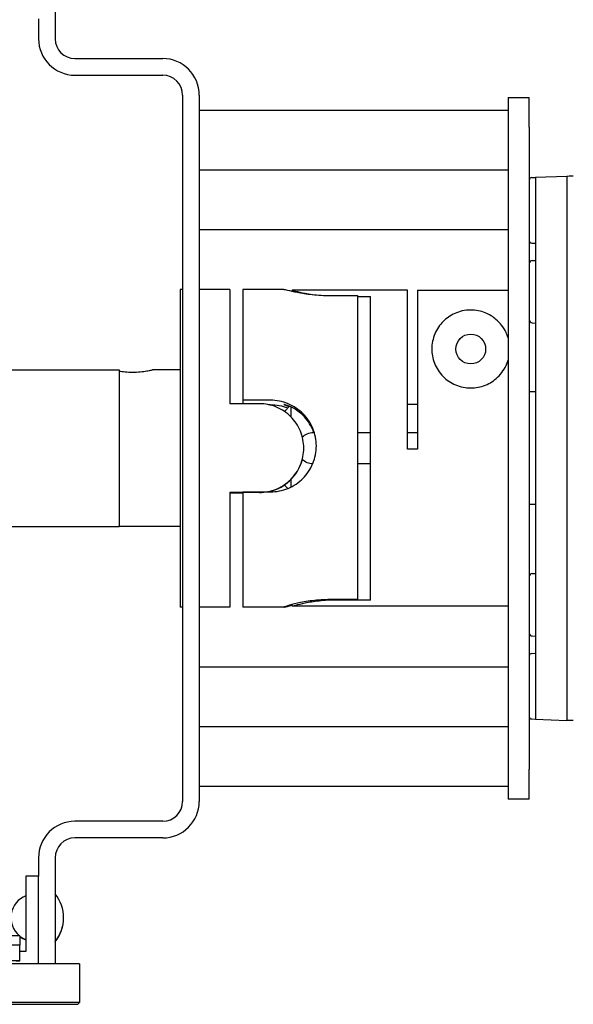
# Model space of a CAD drawing. Extents: x 1 to 669, y 0 to 417.
# Tile 281 of 297: x 598.62 to 602.1, y 243.83 to 250.02. Entities that reach past the tile are written whole.
import ezdxf

# ---------------------------------------------------------------- set-up
doc = ezdxf.new("R2010")
doc.units = 0
doc.header["$LTSCALE"] = 12
doc.header["$MEASUREMENT"] = 0
doc.layers.add('X', color=1, linetype='CONTINUOUS')

msp = doc.modelspace()

# ---------------------------------------------------------------- linework, layer by layer
at = {"layer": 'X'}
for p, q in [((598.84651, 250.57344), (598.84651, 249.89844)), ((598.74191, 250.02238), (598.74191, 249.89844)), ((598.97151, 249.77344), (599.52291, 249.77344)), ((598.97151, 249.66884), (599.52291, 249.66884)), ((599.64791, 249.54384), (599.64791, 245.10304)), ((599.75251, 249.54384), (599.75251, 245.10304)), ((601.69451, 249.52944), (601.69451, 249.34194)), ((601.69451, 249.52944), (601.82751, 249.52944)), ((601.82751, 249.34194), (601.82751, 249.52944)), ((599.75251, 249.44844), (601.69451, 249.44844)), ((601.69451, 249.34194), (601.69451, 245.30494)), ((601.82751, 249.34194), (601.82751, 245.30494)), ((599.75251, 249.07344), (601.69451, 249.07344)), ((601.84271, 249.02535), (601.86688, 249.0262)), ((601.86688, 249.02773), (602.06373, 249.0346)), ((601.86688, 249.02773), (601.86688, 248.84622)), ((602.06373, 249.0346), (602.06373, 248.85316)), ((601.86688, 248.84622), (601.86688, 245.80066)), ((602.06373, 248.85316), (602.06373, 245.79372)), ((599.75251, 248.69844), (601.69451, 248.69844)), ((601.84271, 248.61365), (601.86688, 248.61281)), ((601.84651, 248.50383), (601.86688, 248.50454)), ((599.63201, 248.32244), (599.63201, 246.32444)), ((599.64791, 248.32244), (599.63201, 248.32244)), ((599.94438, 248.32244), (599.75251, 248.32244)), ((599.94438, 248.32244), (599.94438, 247.60337)), ((600.02688, 248.32244), (600.02688, 247.62515)), ((600.28523, 248.32244), (600.02688, 248.32244)), ((601.06188, 248.31694), (600.33738, 248.31694)), ((600.33738, 248.31077), (600.33738, 248.31694)), ((601.06188, 247.31694), (601.06188, 248.31694)), ((601.12438, 248.31645), (601.69451, 248.31645)), ((601.12438, 248.31645), (601.12438, 247.31694)), ((600.57488, 248.28349), (600.74688, 248.28349)), ((600.74688, 248.28349), (600.74688, 246.37172)), ((600.74688, 248.27812), (600.82938, 248.27812)), ((600.82938, 246.36876), (600.82938, 248.27812)), ((601.84651, 248.11155), (601.86688, 248.11084)), ((598.40333, 247.81557), (599.24978, 247.81557)), ((599.24978, 247.81557), (599.24978, 246.83131)), ((599.63201, 247.81544), (599.459, 247.81544)), ((600.20088, 247.62515), (600.02688, 247.62515)), ((600.02688, 247.62515), (600.02688, 247.60337)), ((601.86688, 247.67777), (601.82751, 247.67777)), ((600.13101, 247.60337), (599.94438, 247.60337)), ((600.18713, 247.59767), (600.20088, 247.59767)), ((600.29208, 247.55966), (600.32002, 247.5876)), ((600.29208, 247.5522), (600.29208, 247.55966)), ((600.33145, 247.51847), (600.33145, 247.58238)), ((601.12438, 247.59903), (601.06188, 247.59903)), ((600.46924, 247.42186), (600.47316, 247.42186)), ((600.74688, 247.42186), (600.82938, 247.42186)), ((601.06188, 247.42186), (601.12438, 247.42186)), ((600.41001, 247.32441), (600.41001, 247.32375)), ((601.12438, 247.31694), (601.06188, 247.31694)), ((600.82938, 247.22501), (600.74688, 247.22501)), ((600.33145, 247.08063), (600.33145, 247.12963)), ((600.29208, 247.08722), (600.29208, 247.09589)), ((600.29208, 247.08722), (600.30896, 247.07034)), ((599.94438, 247.04537), (599.94438, 246.32444)), ((600.13101, 247.04537), (599.94438, 247.04537)), ((599.94438, 247.04351), (600.02688, 247.04351)), ((600.02688, 247.04921), (600.02688, 246.32444)), ((600.02688, 247.04921), (600.20088, 247.04921)), ((601.86688, 246.96911), (601.82751, 246.96911)), ((598.40333, 246.83131), (599.24978, 246.83131)), ((599.63201, 246.83144), (599.24978, 246.83144)), ((601.84651, 246.53533), (601.86688, 246.53604)), ((599.64791, 246.32444), (599.63201, 246.32444)), ((599.94438, 246.32444), (599.75251, 246.32444)), ((600.28523, 246.32444), (600.02688, 246.32444)), ((600.33738, 246.32994), (600.33738, 246.34089)), ((601.12438, 246.32994), (600.33738, 246.32994)), ((600.74688, 246.37172), (600.57488, 246.37172)), ((600.82938, 246.36876), (600.61238, 246.36876)), ((601.12438, 246.33043), (601.12438, 246.32994)), ((601.69451, 246.33043), (601.12438, 246.33043)), ((601.84651, 246.14305), (601.86688, 246.14234)), ((601.84271, 246.03323), (601.86688, 246.03407)), ((599.75251, 245.94844), (601.69451, 245.94844)), ((601.86688, 245.80066), (601.86688, 245.61915)), ((602.06373, 245.79372), (602.06373, 245.61228)), ((601.84271, 245.62153), (601.86688, 245.62068)), ((601.86688, 245.61915), (602.06373, 245.61228)), ((599.75251, 245.57344), (601.69451, 245.57344)), ((601.69451, 245.30494), (601.69451, 245.11744)), ((601.82751, 245.11744), (601.82751, 245.30494)), ((599.75251, 245.19844), (601.69451, 245.19844)), ((601.82751, 245.11744), (601.69451, 245.11744)), ((599.52291, 244.97804), (598.97151, 244.97804)), ((599.52291, 244.87344), (598.97151, 244.87344)), ((598.74191, 244.74844), (598.74191, 244.63247)), ((598.84651, 244.74844), (598.84651, 244.08233)), ((598.74191, 244.63247), (598.66317, 244.63247)), ((598.66317, 244.63247), (598.66317, 244.16003)), ((598.74191, 244.08233), (598.74191, 244.63247)), ((598.6238, 244.2585), (598.33772, 244.2585)), ((598.6238, 244.2585), (598.6238, 244.20006)), ((598.6238, 244.10163), (598.6238, 244.20006)), ((598.66317, 244.16003), (598.6238, 244.16003)), ((598.6238, 244.10107), (598.32907, 244.10107)), ((598.6238, 244.10107), (598.6238, 244.10163)), ((599.00041, 244.08233), (586.50041, 244.08233)), ((599.00041, 244.08233), (599.00041, 243.83773)), ((599.00041, 243.83773), (586.50041, 243.83773)), ((598.53078, 243.8273), (598.98998, 243.8273)), ((598.98998, 243.8273), (599.00041, 243.83773))]:
    msp.add_line(p, q, dxfattribs=at)
msp.add_circle((601.45965, 247.94726), 0.09375, dxfattribs=at)
for centre, radius, start, end in [((598.97151, 249.89844), 0.2296, 180, 270), ((598.97151, 249.89844), 0.125, 180, 270), ((599.52291, 249.54384), 0.2296, 0, 90), ((599.52291, 249.54384), 0.125, 0, 90), ((601.84326, 249.00961), 0.01575, 92, 180), ((601.84326, 248.62939), 0.01575, 180, 268), ((601.8472, 248.48416), 0.01969, 92, 180), ((601.8472, 248.13123), 0.01969, 180, 268), ((601.8472, 246.51565), 0.01969, 92, 180), ((601.8472, 246.16272), 0.01969, 180, 268), ((601.84326, 246.01749), 0.01575, 92, 180), ((601.84326, 245.63727), 0.01575, 180, 268), ((599.52291, 245.10304), 0.2296, 270, 360), ((599.52291, 245.10304), 0.125, 270, 0), ((598.97151, 244.74844), 0.2296, 90, 180), ((598.97151, 244.74844), 0.125, 90, 180), ((598.7164, 244.37183), 0.14772, 111.122021, 230.102899), ((598.66071, 244.37183), 0.23868, 321.11868, 38.88132), ((598.66071, 244.36953), 0.23868, 321.11868, 0.276014), ((598.7164, 244.37183), 0.14772, 231.180136, 248.877979), ((598.7164, 244.36953), 0.14772, 231.180136, 248.877979)]:
    msp.add_arc(centre, radius, start, end, dxfattribs=at)
for centre, major_axis, ratio, start_param, end_param in [((600.13101, 247.32371), (0.279, 0), 0.9999995, -1.3909259, -0.2573793), ((600.13101, 247.32317), (0.279, 0), 0.9999995, -1.3805137, -0.9553772), ((598.54506, 244.20006), (0.07874, 0), 0.0008344, 0, 1.5707963)]:
    msp.add_ellipse(centre, major_axis=major_axis, ratio=ratio, start_param=start_param, end_param=end_param, dxfattribs=at)
at = {"layer": 'X', "extrusion": (2.4301e-16, -2.65292e-26, -1)}
msp.add_ellipse((598.54506, 244.10163), major_axis=(0.07874, 0), ratio=0.0008344, start_param=-1.5707963, end_param=0, dxfattribs=at)
at = {"layer": 'X'}
for points, knots in [([(602.06373, 249.0346), (602.06373, 249.0346), (602.07146, 249.03487), (602.08669, 249.0354), (602.09588, 249.03572), (602.10336, 249.03598), (602.10365, 249.03599), (602.10446, 249.03602)], [-0.27162833, -0.27162833, -0.27162833, -0.27162833, -0.13040557, -0.13040557, 0, 0, 0.01018436, 0.01018436, 0.01018436, 0.01018436]), ([(600.28523, 248.32244), (600.28691, 248.3224), (600.29417, 248.32075), (600.32191, 248.31423), (600.34419, 248.30902), (600.39545, 248.299), (600.42792, 248.29353), (600.4993, 248.28571), (600.53823, 248.28349), (600.57488, 248.28349)], [-2.2336796, -2.2336796, -2.2336796, -2.2336796, -1.9906837, -1.9906837, -1.71151, -1.71151, -1.4322638, -1.4322638, -1.1530176, -1.1530176, -1.1530176, -1.1530176]), ([(600.33738, 248.31694), (600.33738, 248.31694), (600.34435, 248.31494), (600.37248, 248.30771), (600.39361, 248.30258), (600.4315, 248.29501), (600.4471, 248.29219), (600.46409, 248.28957)], [1.05844848, 1.05844848, 1.05844848, 1.05844848, 1.32303241, 1.32303241, 1.58761633, 1.58761633, 1.73539479, 1.73539479, 1.73539479, 1.73539479]), ([(601.69451, 248.01702), (601.69096, 248.02887), (601.68657, 248.04044), (601.66624, 248.08366), (601.64437, 248.11178), (601.59993, 248.14958), (601.57671, 248.16441), (601.53645, 248.18036), (601.52212, 248.18466), (601.49194, 248.1906), (601.47608, 248.19226), (601.45965, 248.19226), (601.44084, 248.19226), (601.42314, 248.19012), (601.38981, 248.18271), (601.37417, 248.17741), (601.33047, 248.15786), (601.3057, 248.13978), (601.26501, 248.09909), (601.24662, 248.07252), (601.22139, 248.01288), (601.21465, 247.97976), (601.21465, 247.91944), (601.21968, 247.88801), (601.24362, 247.82714), (601.26263, 247.79779), (601.30735, 247.75307), (601.33444, 247.73414), (601.39485, 247.70872), (601.42817, 247.70226), (601.45965, 247.70226)], [-0.9741386, -0.9741386, -0.9741386, -0.9741386, -0.8526809, -0.8526809, -0.5008126, -0.5008126, -0.2504063, -0.2504063, -0.1252032, -0.1252032, 0, 0, 0, 0.1433614, 0.1433614, 0.2867228, 0.2867228, 0.5734456, 0.5734456, 0.8916541, 0.8916541, 1.2098626, 1.2098626, 1.4821677, 1.4821677, 1.7544728, 1.7544728, 1.9943312, 1.9943312, 2.2341897, 2.2341897, 2.2341897, 2.2341897]), ([(601.45965, 247.70226), (601.48994, 247.70226), (601.52209, 247.70824), (601.58078, 247.73196), (601.60731, 247.74967), (601.65345, 247.79335), (601.67372, 247.82339), (601.68958, 247.86225), (601.69223, 247.86987), (601.69451, 247.8775)], [-2.22892973, -2.22892973, -2.22892973, -2.22892973, -1.99815785, -1.99815785, -1.76738598, -1.76738598, -1.48596758, -1.48596758, -1.41811143, -1.41811143, -1.41811143, -1.41811143]), ([(599.459, 247.81544), (599.45894, 247.81544), (599.45577, 247.81462), (599.44306, 247.81165), (599.43345, 247.80953), (599.41133, 247.80551), (599.39732, 247.80335), (599.36655, 247.80028), (599.34977, 247.79942), (599.334, 247.79942)], [2.4045652, 2.4045652, 2.4045652, 2.4045652, 2.52350992, 2.52350992, 2.64366851, 2.64366851, 2.76384505, 2.76384505, 2.8840216, 2.8840216, 2.8840216, 2.8840216]), ([(599.334, 247.79942), (599.31823, 247.79942), (599.30146, 247.80028), (599.27256, 247.80316), (599.26011, 247.80499), (599.24978, 247.80678)], [0.96134053, 0.96134053, 0.96134053, 0.96134053, 1.08151708, 1.08151708, 1.18703565, 1.18703565, 1.18703565, 1.18703565]), ([(600.20088, 247.04921), (600.23727, 247.04921), (600.27593, 247.05656), (600.34682, 247.08612), (600.37907, 247.10833), (600.42998, 247.15938), (600.45211, 247.19171), (600.48157, 247.26271), (600.48888, 247.30141), (600.48888, 247.37416), (600.48157, 247.4128), (600.45211, 247.48358), (600.42998, 247.51574), (600.37907, 247.56649), (600.34682, 247.58853), (600.27593, 247.61787), (600.23727, 247.62515), (600.20088, 247.62515)], [-2.2180764, -2.2180764, -2.2180764, -2.2180764, -1.9407819, -1.9407819, -1.6634874, -1.6634874, -1.3862628, -1.3862628, -1.1090382, -1.1090382, -0.8318136, -0.8318136, -0.5545891, -0.5545891, -0.2772945, -0.2772945, 0, 0, 0, 0]), ([(600.13101, 247.04537), (600.16625, 247.04537), (600.2037, 247.05245), (600.27238, 247.08099), (600.30363, 247.10244), (600.35296, 247.15178), (600.3744, 247.18303), (600.40293, 247.25172), (600.41001, 247.28918), (600.41001, 247.35964), (600.40293, 247.39709), (600.3744, 247.46577), (600.35296, 247.49702), (600.30363, 247.54634), (600.27238, 247.56777), (600.2037, 247.59629), (600.16625, 247.60337), (600.13101, 247.60337)], [-2.1479156, -2.1479156, -2.1479156, -2.1479156, -1.8793964, -1.8793964, -1.6108773, -1.6108773, -1.3424176, -1.3424176, -1.0739578, -1.0739578, -0.805498, -0.805498, -0.5370383, -0.5370383, -0.2685191, -0.2685191, 0, 0, 0, 0]), ([(600.47292, 247.42186), (600.47084, 247.4278), (600.46859, 247.43367), (600.45115, 247.47482), (600.42889, 247.50609), (600.39533, 247.53963), (600.38385, 247.5494), (600.3615, 247.5657), (600.35067, 247.57227), (600.32476, 247.58626), (600.30972, 247.59201), (600.28977, 247.59844), (600.28488, 247.59932), (600.28488, 247.59889)], [7.8444789, 7.8444789, 7.8444789, 7.8444789, 7.8906273, 7.8906273, 8.1741348, 8.1741348, 8.2979956, 8.2979956, 8.4218565, 8.4218565, 8.6484148, 8.6484148, 8.8749732, 8.8749732, 8.8749732, 8.8749732]), ([(600.28488, 247.59889), (600.28488, 247.59846), (600.28977, 247.59667), (600.30456, 247.59063), (600.31057, 247.58808), (600.31732, 247.58491)], [3.80355993, 3.80355993, 3.80355993, 3.80355993, 4.03011827, 4.03011827, 4.13960219, 4.13960219, 4.13960219, 4.13960219]), ([(600.40108, 247.39444), (600.40952, 247.40253), (600.41998, 247.40954), (600.44353, 247.41935), (600.45676, 247.42186), (600.46924, 247.42186)], [0.0020070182, 0.0020070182, 0.0020070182, 0.0020070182, 0.0029315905, 0.0029315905, 0.0039091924, 0.0039091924, 0.0039091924, 0.0039091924]), ([(600.46594, 247.22507), (600.45445, 247.22548), (600.44247, 247.22797), (600.41985, 247.23739), (600.4093, 247.2445), (600.40081, 247.2527)], [0.0000858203, 0.0000858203, 0.0000858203, 0.0000858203, 0.0009775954, 0.0009775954, 0.0019119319, 0.0019119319, 0.0019119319, 0.0019119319]), ([(600.29208, 247.09468), (600.2754, 247.083), (600.2572, 247.07281), (600.22158, 247.05801), (600.20441, 247.05283), (600.18713, 247.04921)], [3.87745655, 3.87745655, 3.87745655, 3.87745655, 4.02731203, 4.02731203, 4.15599236, 4.15599236, 4.15599236, 4.15599236]), ([(600.57488, 246.37172), (600.53823, 246.37172), (600.4993, 246.36929), (600.42792, 246.36061), (600.39545, 246.3545), (600.34419, 246.34302), (600.32191, 246.33687), (600.29224, 246.32784), (600.28488, 246.32507), (600.28488, 246.32402), (600.29224, 246.32567), (600.31519, 246.33107), (600.32554, 246.33349), (600.33738, 246.33611)], [-2.2336796, -2.2336796, -2.2336796, -2.2336796, -1.9544334, -1.9544334, -1.6751872, -1.6751872, -1.3960135, -1.3960135, -1.1168398, -1.1168398, -0.8376661, -0.8376661, -0.6849217, -0.6849217, -0.6849217, -0.6849217]), ([(600.61238, 246.36876), (600.57765, 246.36876), (600.54074, 246.36666), (600.47304, 246.35923), (600.44224, 246.35401), (600.39361, 246.3443), (600.37248, 246.33917), (600.34435, 246.33194), (600.33738, 246.32994), (600.33738, 246.32994)], [1.0584485, 1.0584485, 1.0584485, 1.0584485, 1.3230888, 1.3230888, 1.5877291, 1.5877291, 1.852313, 1.852313, 2.116897, 2.116897, 2.116897, 2.116897]), ([(602.10446, 245.61086), (602.10365, 245.61088), (602.10336, 245.61089), (602.09588, 245.61116), (602.08669, 245.61148), (602.07146, 245.61201), (602.06373, 245.61228), (602.06373, 245.61228)], [-0.39312928, -0.39312928, -0.39312928, -0.39312928, -0.37892211, -0.37892211, -0.19700602, -0.19700602, 0, 0, 0, 0])]:
    msp.add_open_spline(points, degree=3, knots=knots, dxfattribs=at)
msp.add_open_spline([(600.20088, 247.59767), (600.23644, 247.59767), (600.27418, 247.59065), (600.30896, 247.57654)], degree=3, dxfattribs=at)

doc.saveas('drawing.dxf')
